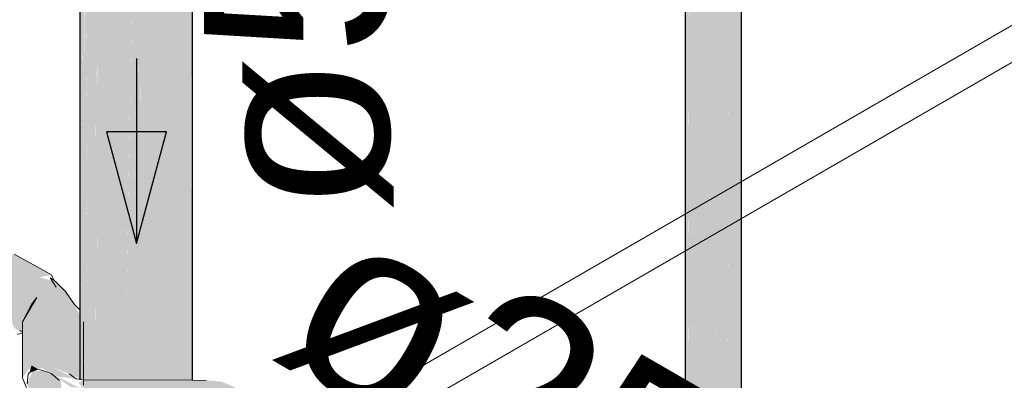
# Model space of a CAD drawing. Header units: millimetres. Extents: x 567 to 934, y -1 to 364.
# Tile 753 of 1056: x 748.222 to 749.287, y 128.696 to 129.086. Entities that reach past the tile are written whole.
import ezdxf

# ---------------------------------------------------------------- set-up
doc = ezdxf.new("R2010")
doc.units = ezdxf.units.MM
doc.header["$MEASUREMENT"] = 0
doc.linetypes.add('NULL', pattern=[0])
for name, color, linetype, lineweight in [('AF-Condutos', 140, 'Continuous', 25), ('AF-Curva de transposição', 152, 'Continuous', 18), ('AF-Sentido conduto', 140, 'Continuous', 30), ('AF-Textos conduto', 7, 'Continuous', 9), ('DI-Elementos em corte', 9, 'Continuous', 18)]:
    doc.layers.add(name, color=color, linetype=linetype, lineweight=lineweight)
doc.layers.add('ARQ FINA', color=8, linetype='Continuous')
doc.styles.add('Arial', font='arial.ttf')

msp = doc.modelspace()

# ---------------------------------------------------------------- hatches: boundary and pattern name
at = {"layer": 'AF-Condutos', "linetype": 'Continuous'}
for points in [[(749.0029, 128.4211), (749.0029, 130.6691), (749.0022, 128.4394)], [(748.942, 128.4194), (748.9441, 128.436), (748.944, 130.66)], [(749.0022, 128.4353), (749.0022, 130.6618), (748.9965, 128.4473)], [(748.942, 128.4193), (748.944, 130.653), (748.942, 130.6545)], [(748.944, 130.6523), (748.9441, 128.436), (748.951, 130.6478)], [(748.9441, 128.4176), (748.951, 128.4058), (748.9742, 128.4007), (748.9745, 128.4589), (748.9742, 130.6487), (748.9619, 128.4494), (748.9616, 130.6498), (748.9511, 128.4413), (748.951, 130.6538)], [(748.951, 130.6485), (748.9511, 128.4413), (748.9616, 130.6445)], [(748.9867, 128.4408), (748.9865, 130.6506), (748.9742, 128.4007), (748.9964, 128.4072), (748.9966, 128.4755), (748.9964, 130.6552)], [(748.9865, 130.6458), (748.9742, 130.6449), (748.9745, 128.4589)], [(748.9867, 128.4408), (748.9868, 128.4682), (748.9865, 130.6506)], [(748.9964, 130.6487), (748.9865, 130.6464), (748.9868, 128.4682)], [(749.0022, 130.6521), (748.9964, 130.6496), (748.9966, 128.4755)], [(749.0022, 128.4138), (749.0029, 130.6533), (749.0022, 130.6528)], [(748.9616, 130.6439), (748.9619, 128.4494), (748.9742, 130.643)], [(748.2909, 129.4818), (748.2909, 129.6011), (748.2889, 128.7697)], [(748.2895, 128.6963), (748.2907, 128.6961), (748.2912, 128.7576), (748.2912, 129.5999), (748.2894, 128.7691)], [(748.2964, 128.696), (748.3051, 129.5845), (748.2912, 129.598)], [(748.3031, 128.488), (748.3051, 129.5876), (748.3026, 129.3365)], [(748.3741, 129.458), (748.3741, 128.4159), (748.3762, 129.5811)], [(748.3362, 128.6958), (748.3395, 128.8891), (748.3264, 129.5796), (748.3133, 128.6959), (748.322, 128.6959)], [(748.3277, 129.5127), (748.3395, 128.8891), (748.3506, 129.5223), (748.3287, 129.5742)], [(748.3362, 128.6958), (748.3498, 128.6958), (748.3516, 129.5773)], [(748.2874, 128.6966), (748.2872, 129.5389), (748.2873, 128.7714)], [(748.2889, 128.7697), (748.2907, 129.534), (748.2873, 129.5388)], [(748.2889, 128.7652), (748.2873, 129.5388), (748.2875, 128.6966), (748.2885, 128.6964)], [(748.2955, 128.696), (748.2916, 129.5279), (748.2913, 129.5451)], [(748.2912, 129.5333), (748.2912, 128.696), (748.2915, 128.696)], [(748.2912, 129.5333), (748.2915, 128.696), (748.2916, 128.696)], [(748.2912, 129.5333), (748.2916, 128.696), (748.2921, 128.696)], [(748.2913, 129.5332), (748.2921, 128.696), (748.2928, 128.696)], [(748.2913, 129.5331), (748.2928, 128.696), (748.2955, 128.696)], [(748.2915, 129.5329), (748.2955, 128.696), (748.2964, 128.696)], [(748.3051, 129.522), (748.305, 129.5348), (748.3051, 128.6959), (748.3059, 128.6959)], [(748.4075, 129.5273), (748.4069, 129.5268), (748.4003, 128.6956), (748.4077, 128.6956)], [(748.4075, 129.5273), (748.4077, 128.6956), (748.4078, 128.6956)], [(748.408, 128.635), (748.4088, 129.5282), (748.4076, 129.5273)], [(748.4076, 129.5273), (748.4078, 128.6956), (748.4079, 128.6956)], [(748.4088, 129.5282), (748.408, 128.6956), (748.4089, 128.6956)], [(748.305, 129.522), (748.3035, 128.6959), (748.3051, 128.6959)], [(748.3051, 129.5219), (748.3059, 128.6959), (748.3068, 128.6959)], [(748.3108, 128.6959), (748.3055, 129.5192), (748.3052, 129.5219)], [(748.3052, 129.5219), (748.3068, 128.6959), (748.3108, 128.6959)], [(748.3119, 128.6959), (748.3056, 129.5191), (748.3055, 129.5218)], [(748.3055, 129.5218), (748.3108, 128.6959), (748.3119, 128.6959)], [(748.3133, 128.6959), (748.3255, 129.5129), (748.3056, 129.5217)], [(748.3056, 129.5217), (748.3119, 128.6959), (748.3133, 128.6959)], [(748.3762, 129.5136), (748.3762, 128.6957), (748.3838, 128.6957), (748.395, 129.5181)], [(748.395, 129.5197), (748.3838, 128.6957), (748.396, 128.6956), (748.396, 129.5202)], [(748.3961, 129.5202), (748.396, 128.6956), (748.3996, 128.6956), (748.3963, 129.5188)], [(748.4069, 129.525), (748.3963, 129.5203), (748.4003, 128.6956)], [(748.3963, 129.5188), (748.3996, 128.6956), (748.4003, 128.6956)], [(748.3498, 128.6958), (748.3516, 128.6958), (748.3516, 129.5109), (748.3515, 129.5109)], [(748.3517, 129.5077), (748.3516, 129.5109), (748.3516, 128.6958), (748.3538, 128.6958)], [(748.3518, 129.5109), (748.354, 128.6958), (748.3595, 128.6957), (748.3522, 129.5078)], [(748.3518, 129.5077), (748.3538, 128.6958), (748.354, 128.6958)], [(748.3522, 129.5078), (748.3595, 128.6957), (748.3611, 128.6957), (748.375, 129.5091)], [(748.3762, 129.5136), (748.3761, 129.5135), (748.3746, 128.6957), (748.3762, 128.6957)], [(748.2909, 129.4818), (748.2882, 128.5315), (748.2882, 128.2001), (748.2909, 129.4448)], [(748.3741, 129.458), (748.3611, 128.6957), (748.3741, 128.6957)], [(748.3026, 129.3365), (748.2964, 128.696), (748.303, 128.6959)]]:
    msp.add_hatch(color=151, dxfattribs=at).paths.add_polyline_path(points)
at = {"layer": 'AF-Curva de transposição', "linetype": 'Continuous'}
for points in [[(748.2161, 128.832), (748.2015, 128.8287), (748.183, 128.8092), (748.1754, 128.7834), (748.1798, 128.7692), (748.2117, 128.7624), (748.2164, 128.7522), (748.2251, 128.7461), (748.2251, 128.7583), (748.2405, 128.7853), (748.2714, 128.7918), (748.2611, 128.8022), (748.2432, 128.8069), (748.2564, 128.8096)], [(748.258, 128.7855), (748.2812, 128.7777), (748.2714, 128.7918), (748.2405, 128.7853), (748.2348, 128.7777)], [(748.2348, 128.7777), (748.2251, 128.7587), (748.2251, 128.6982), (748.232, 128.7078), (748.258, 128.7094), (748.258, 128.7855)], [(748.2872, 128.7659), (748.2812, 128.7777), (748.258, 128.7855), (748.258, 128.7094), (748.2909, 128.6961), (748.2909, 128.7587), (748.2872, 128.7371)], [(748.2452, 128.7091), (748.2628, 128.6997), (748.283, 128.6972), (748.258, 128.7094)], [(748.2585, 128.701), (748.2524, 128.6597), (748.2492, 128.706), (748.2361, 128.7054), (748.2299, 128.6917), (748.2374, 128.675), (748.2523, 128.6597), (748.2651, 128.655), (748.2872, 128.6407), (748.3104, 128.6382), (748.3127, 128.6429), (748.3065, 128.6673), (748.2909, 128.6819), (748.2817, 128.6696), (748.2689, 128.661), (748.2666, 128.6941)], [(748.2493, 128.7054), (748.2524, 128.6597), (748.2585, 128.701)], [(748.2991, 128.6311), (748.4236, 128.6307), (748.428, 128.6612), (748.4322, 128.644), (748.4374, 128.6614), (748.453, 128.6784), (748.4518, 128.6864), (748.466, 128.6827), (748.4407, 128.6941), (748.4236, 128.6955), (748.2916, 128.696), (748.2856, 128.6926), (748.3065, 128.6711), (748.3188, 128.6442), (748.3145, 128.6352)]]:
    msp.add_hatch(color=161, dxfattribs=at).paths.add_polyline_path(points)
at = {"layer": 'DI-Elementos em corte', "linetype": 'Continuous'}
for points in [[(748.2326, 128.704), (748.2418, 128.7077), (748.2348, 128.7116)], [(748.2562, 128.703), (748.2771, 128.6884), (748.2865, 128.6872)]]:
    msp.add_hatch(color=31, dxfattribs=at).paths.add_polyline_path(points)

# ---------------------------------------------------------------- linework, layer by layer
at = {"layer": 'AF-Condutos'}
for p, q in [((749.0029, 128.4385), (749.0029, 130.6691)), ((748.942, 130.6545), (748.942, 128.4193)), ((748.2872, 129.5389), (748.2872, 128.7715)), ((748.4089, 128.6956), (748.4089, 129.5283)), ((748.2872, 128.7715), (748.2872, 128.6966))]:
    msp.add_line(p, q, dxfattribs=at)
at = {"layer": 'AF-Curva de transposição'}
for p, q in [((748.2512, 128.8124), (748.2161, 128.832)), ((748.2564, 128.8096), (748.2512, 128.8124)), ((748.2591, 128.8036), (748.255, 128.8064)), ((748.255, 128.8064), (748.2614, 128.7963)), ((748.2586, 128.8047), (748.2564, 128.8096)), ((748.2591, 128.8036), (748.2586, 128.8047)), ((748.2611, 128.8022), (748.2591, 128.8036)), ((748.2714, 128.7918), (748.2611, 128.8022)), ((748.2812, 128.7777), (748.2714, 128.7918)), ((748.2251, 128.7589), (748.2405, 128.7853)), ((748.2405, 128.7853), (748.2348, 128.7777)), ((748.2348, 128.7777), (748.2251, 128.7589)), ((748.2869, 128.7718), (748.2812, 128.7777)), ((748.2872, 128.7706), (748.2869, 128.7718)), ((748.2222, 128.7495), (748.2251, 128.7481)), ((748.2251, 128.7589), (748.2251, 128.7587)), ((748.2251, 128.7587), (748.2251, 128.7481)), ((748.2909, 128.6961), (748.2909, 128.7587)), ((748.2194, 128.7455), (748.2251, 128.7461)), ((748.2251, 128.7481), (748.2251, 128.7461)), ((748.2251, 128.7461), (748.2251, 128.6982)), ((748.283, 128.6972), (748.2755, 128.7024)), ((748.2865, 128.6967), (748.283, 128.6972)), ((748.2866, 128.6967), (748.2865, 128.6967)), ((748.2872, 128.6966), (748.2866, 128.6967)), ((748.2909, 128.6961), (748.2872, 128.6966)), ((748.2916, 128.696), (748.2909, 128.6961)), ((748.2909, 128.6902), (748.2909, 128.6961)), ((748.4089, 128.6956), (748.2916, 128.696)), ((748.4236, 128.6955), (748.4089, 128.6956))]:
    msp.add_line(p, q, dxfattribs=at)
at = {"layer": 'AF-Sentido conduto'}
for p, q in [((748.3807, 128.9645), (748.316, 128.9645)), ((748.316, 128.9645), (748.3484, 128.8437)), ((748.3484, 128.8437), (748.3807, 128.9645))]:
    msp.add_line(p, q, dxfattribs=at)
msp.add_lwpolyline([(748.3484, 129.0437), (748.3484, 128.8437)], dxfattribs=at)
at = {"layer": 'ARQ FINA', "lineweight": 5}
for p, q in [((750.1851, 129.5933), (747.535, 128.0633)), ((747.5697, 128.0433), (750.2197, 129.5733))]:
    msp.add_line(p, q, dxfattribs=at)
at = {"layer": 'DI-Elementos em corte'}
for p, q in [((748.2326, 128.704), (748.2418, 128.7077)), ((748.2418, 128.7077), (748.2432, 128.7074)), ((748.2432, 128.7074), (748.2523, 128.7044)), ((748.2251, 128.6982), (748.2334, 128.6772)), ((748.2299, 128.6917), (748.2313, 128.7022)), ((748.2313, 128.7022), (748.2326, 128.704)), ((748.2523, 128.7044), (748.2562, 128.703)), ((748.2562, 128.703), (748.2651, 128.6953))]:
    msp.add_line(p, q, dxfattribs=at)

# ---------------------------------------------------------------- texts
at = {"layer": 'AF-Textos conduto', "linetype": 'NULL', "char_height": 0.2, "width": 0.962805, "attachment_point": 8, "line_spacing_factor": 0.6, "style": 'Arial'}
for s, insert, rotation in [('ø50', (748.6266, 129.117), 90.0002), ('ø25', (748.6981, 128.6002), 329.9999)]:
    msp.add_mtext(s, dxfattribs=dict(at, insert=insert, rotation=rotation))

doc.saveas('drawing.dxf')
